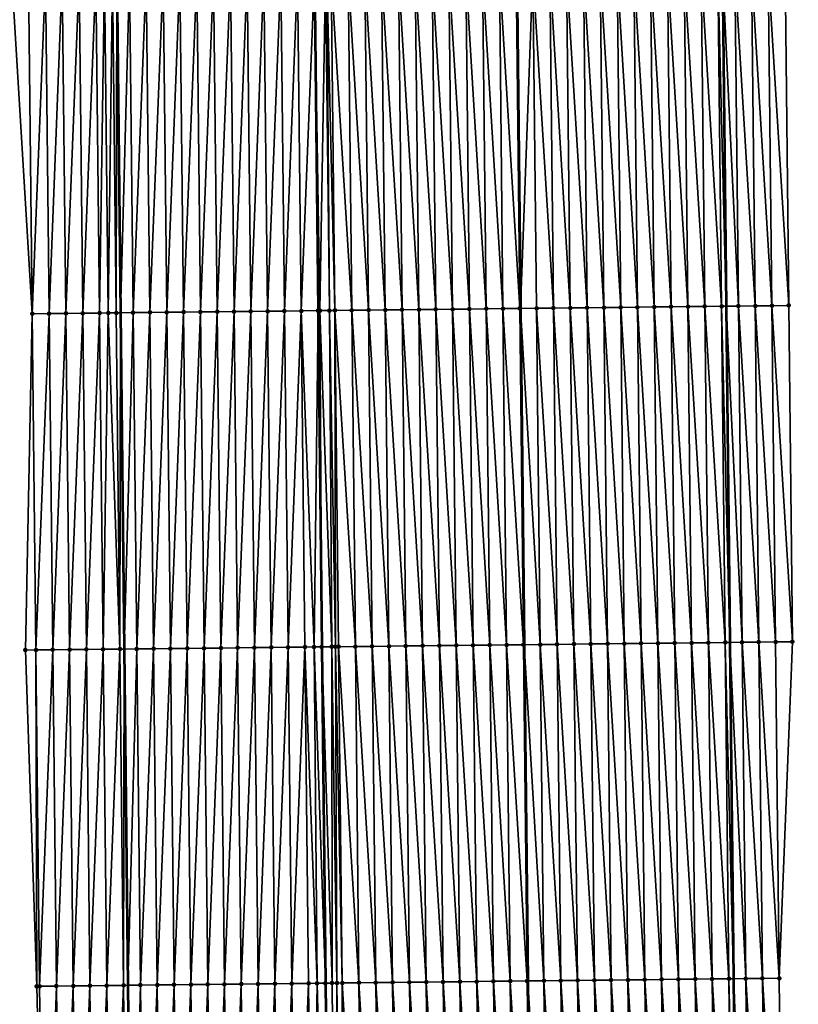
# Model space of a CAD drawing. Header units: feet. Extents: x 2010743 to 2022806, y 818705 to 837694.
# Tile 333 of 531: x 2011465 to 2011511, y 829792 to 829851. Entities that reach past the tile are written whole.
import ezdxf

# ---------------------------------------------------------------- set-up
doc = ezdxf.new("R2010")
doc.units = ezdxf.units.FT
doc.header["$MEASUREMENT"] = 0
for name, color, linetype, lineweight in [('EP_Travel Lane', 172, 'Continuous', 53), ('Road Shots', 141, 'Continuous', 100), ('STRIPING', 60, 'Continuous', 53)]:
    doc.layers.add(name, color=color, linetype=linetype, lineweight=lineweight)
doc.layers.add('I-77-MM17-21_NB-Surface-Border', color=7, linetype='Continuous')
doc.layers.add('I-77-MM17-21_NB-Surface-TIN', color=7, linetype='Continuous')

msp = doc.modelspace()

# ---------------------------------------------------------------- linework, layer by layer
at = {"layer": 'EP_Travel Lane'}
for points in [[(2011468.732, 830013.534, 322.989), (2011468.948, 829993.536, 322.86), (2011469.164, 829973.538, 322.72), (2011469.38, 829953.539, 322.57), (2011469.596, 829933.541, 322.454), (2011469.812, 829913.542, 322.36), (2011470.028, 829893.544, 322.235), (2011470.244, 829873.545, 322.12), (2011470.461, 829853.546, 321.99), (2011470.678, 829833.548, 321.857), (2011470.895, 829813.549, 321.738), (2011471.113, 829793.551, 321.634), (2011471.33, 829773.552, 321.536), (2011471.547, 829753.554, 321.4), (2011471.764, 829733.555, 321.263)], [(2011504.97, 829993.927, 322.561), (2011505.186, 829973.928, 322.471), (2011505.402, 829953.93, 322.346), (2011505.618, 829933.931, 322.213), (2011505.834, 829913.933, 322.112), (2011506.05, 829893.934, 321.997), (2011506.266, 829873.936, 321.877), (2011506.483, 829853.939, 321.759), (2011506.7, 829833.94, 321.629), (2011506.917, 829813.942, 321.5), (2011507.135, 829793.943, 321.359), (2011507.352, 829773.945, 321.276), (2011507.569, 829753.946, 321.159), (2011507.786, 829733.948, 321.054)]]:
    msp.add_polyline3d(points, dxfattribs=at)
at = {"layer": 'I-77-MM17-21_NB-Surface-Border', "color": 3, "linetype": 'Continuous', "lineweight": -3}
for points in [[(2011466.566, 829733.5, 321.136), (2011467.337, 829753.509, 321.294), (2011466.161, 829773.497, 321.405), (2011465.702, 829793.493, 321.494), (2011465.022, 829813.486, 321.572), (2011465.434, 829833.491, 321.717), (2011464.217, 829853.479, 321.82), (2011464, 829873.479, 321.951), (2011463.784, 829893.477, 322.058), (2011463.568, 829913.476, 322.19), (2011464.352, 829933.485, 322.313), (2011463.602, 829953.478, 322.416), (2011463.785, 829973.48, 322.58), (2011463.469, 829993.478, 322.703), (2011463.161, 830013.475, 322.825)], [(2011506.701, 829993.946, 322.514), (2011507.917, 829973.958, 322.385), (2011508.133, 829953.96, 322.237), (2011509.349, 829933.973, 322.031), (2011510.565, 829913.985, 321.917), (2011510.781, 829893.986, 321.809), (2011510.997, 829873.988, 321.687), (2011510.214, 829853.98, 321.596), (2011510.431, 829833.982, 321.456), (2011510.648, 829813.983, 321.34), (2011509.865, 829793.974, 321.252), (2011510.083, 829773.975, 321.154), (2011508.3, 829753.954, 321.129), (2011508.517, 829733.956, 321.022)]]:
    msp.add_polyline3d(points, dxfattribs=at)
at = {"layer": 'I-77-MM17-21_NB-Surface-TIN', "color": 128, "linetype": 'Continuous', "lineweight": -3}
for points in [[(2011509.214, 829853.969, 321.626), (2011510.431, 829833.982, 321.456), (2011510.214, 829853.98, 321.596)], [(2011465.434, 829833.491, 321.717), (2011465.217, 829853.49, 321.85), (2011464.217, 829853.479, 321.82)], [(2011465.434, 829833.491, 321.717), (2011466.216, 829853.501, 321.877), (2011465.217, 829853.49, 321.85)], [(2011465.434, 829833.491, 321.717), (2011466.434, 829833.502, 321.745), (2011466.216, 829853.501, 321.877)], [(2011466.434, 829833.502, 321.745), (2011467.216, 829853.511, 321.91), (2011466.216, 829853.501, 321.877)], [(2011466.434, 829833.502, 321.745), (2011467.434, 829833.513, 321.778), (2011467.216, 829853.511, 321.91)], [(2011467.434, 829833.513, 321.778), (2011468.216, 829853.522, 321.937), (2011467.216, 829853.511, 321.91)], [(2011467.434, 829833.513, 321.778), (2011468.434, 829833.524, 321.799), (2011468.216, 829853.522, 321.937)], [(2011468.434, 829833.524, 321.799), (2011469.216, 829853.533, 321.965), (2011468.216, 829853.522, 321.937)], [(2011468.434, 829833.524, 321.799), (2011469.434, 829833.534, 321.824), (2011469.216, 829853.533, 321.965)], [(2011469.434, 829833.534, 321.824), (2011469.724, 829853.538, 321.988), (2011469.216, 829853.533, 321.965)], [(2011469.434, 829833.534, 321.824), (2011469.951, 829833.54, 321.852), (2011469.724, 829853.538, 321.988)], [(2011469.951, 829833.54, 321.852), (2011470.216, 829853.543, 321.988), (2011469.724, 829853.538, 321.988)], [(2011469.951, 829833.54, 321.852), (2011470.433, 829833.545, 321.854), (2011470.216, 829853.543, 321.988)], [(2011470.433, 829833.545, 321.854), (2011470.461, 829853.546, 321.99), (2011470.216, 829853.543, 321.988)], [(2011470.433, 829833.545, 321.854), (2011470.678, 829833.548, 321.857), (2011470.461, 829853.546, 321.99)], [(2011471.216, 829853.554, 321.995), (2011470.461, 829853.546, 321.99), (2011470.678, 829833.548, 321.857)], [(2011471.433, 829833.556, 321.864), (2011471.216, 829853.554, 321.995), (2011470.678, 829833.548, 321.857)], [(2011471.433, 829833.556, 321.864), (2011472.216, 829853.565, 322.006), (2011471.216, 829853.554, 321.995)], [(2011471.433, 829833.556, 321.864), (2011472.433, 829833.567, 321.877), (2011472.216, 829853.565, 322.006)], [(2011472.433, 829833.567, 321.877), (2011473.216, 829853.576, 322.02), (2011472.216, 829853.565, 322.006)], [(2011472.433, 829833.567, 321.877), (2011473.433, 829833.577, 321.889), (2011473.216, 829853.576, 322.02)], [(2011473.433, 829833.577, 321.889), (2011474.216, 829853.586, 322.03), (2011473.216, 829853.576, 322.02)], [(2011473.433, 829833.577, 321.889), (2011474.433, 829833.588, 321.904), (2011474.216, 829853.586, 322.03)], [(2011474.433, 829833.588, 321.904), (2011475.216, 829853.597, 322.039), (2011474.216, 829853.586, 322.03)], [(2011474.433, 829833.588, 321.904), (2011475.433, 829833.599, 321.915), (2011475.216, 829853.597, 322.039)], [(2011475.433, 829833.599, 321.915), (2011476.216, 829853.608, 322.05), (2011475.216, 829853.597, 322.039)], [(2011475.433, 829833.599, 321.915), (2011476.433, 829833.61, 321.926), (2011476.216, 829853.608, 322.05)], [(2011476.433, 829833.61, 321.926), (2011477.216, 829853.619, 322.058), (2011476.216, 829853.608, 322.05)], [(2011476.433, 829833.61, 321.926), (2011477.433, 829833.62, 321.935), (2011477.216, 829853.619, 322.058)], [(2011477.433, 829833.62, 321.935), (2011478.216, 829853.63, 322.066), (2011477.216, 829853.619, 322.058)], [(2011477.433, 829833.62, 321.935), (2011478.433, 829833.631, 321.943), (2011478.216, 829853.63, 322.066)], [(2011478.433, 829833.631, 321.943), (2011479.216, 829853.64, 322.077), (2011478.216, 829853.63, 322.066)], [(2011478.433, 829833.631, 321.943), (2011479.433, 829833.642, 321.955), (2011479.216, 829853.64, 322.077)], [(2011479.433, 829833.642, 321.955), (2011480.216, 829853.651, 322.09), (2011479.216, 829853.64, 322.077)], [(2011479.433, 829833.642, 321.955), (2011480.433, 829833.653, 321.967), (2011480.216, 829853.651, 322.09)], [(2011480.433, 829833.653, 321.967), (2011481.216, 829853.662, 322.106), (2011480.216, 829853.651, 322.09)], [(2011480.433, 829833.653, 321.967), (2011481.433, 829833.664, 321.982), (2011481.216, 829853.662, 322.106)], [(2011481.433, 829833.664, 321.982), (2011482.216, 829853.673, 322.12), (2011481.216, 829853.662, 322.106)], [(2011481.433, 829833.664, 321.982), (2011482.433, 829833.674, 321.993), (2011482.216, 829853.673, 322.12)], [(2011482.543, 829833.676, 321.994), (2011482.87, 829853.68, 322.122), (2011482.216, 829853.673, 322.12)], [(2011482.543, 829833.676, 321.994), (2011482.216, 829853.673, 322.12), (2011482.433, 829833.674, 321.993)], [(2011482.543, 829833.676, 321.994), (2011483.105, 829833.682, 321.993), (2011482.87, 829853.68, 322.122)], [(2011483.105, 829833.682, 321.993), (2011482.955, 829853.681, 322.121), (2011482.87, 829853.68, 322.122)], [(2011483.433, 829833.685, 321.989), (2011483.216, 829853.684, 322.119), (2011482.955, 829853.681, 322.121)], [(2011483.105, 829833.682, 321.993), (2011483.433, 829833.685, 321.989), (2011482.955, 829853.681, 322.121)], [(2011484.433, 829833.696, 321.973), (2011484.215, 829853.695, 322.101), (2011483.216, 829853.684, 322.119)], [(2011483.433, 829833.685, 321.989), (2011484.433, 829833.696, 321.973), (2011483.216, 829853.684, 322.119)], [(2011485.433, 829833.707, 321.954), (2011485.215, 829853.706, 322.082), (2011484.215, 829853.695, 322.101)], [(2011484.433, 829833.696, 321.973), (2011485.433, 829833.707, 321.954), (2011484.215, 829853.695, 322.101)], [(2011486.433, 829833.718, 321.938), (2011486.215, 829853.717, 322.062), (2011485.215, 829853.706, 322.082)], [(2011485.433, 829833.707, 321.954), (2011486.433, 829833.718, 321.938), (2011485.215, 829853.706, 322.082)], [(2011487.432, 829833.729, 321.922), (2011487.215, 829853.728, 322.045), (2011486.215, 829853.717, 322.062)], [(2011486.433, 829833.718, 321.938), (2011487.432, 829833.729, 321.922), (2011486.215, 829853.717, 322.062)], [(2011488.432, 829833.74, 321.908), (2011488.215, 829853.739, 322.029), (2011487.215, 829853.728, 322.045)], [(2011487.432, 829833.729, 321.922), (2011488.432, 829833.74, 321.908), (2011487.215, 829853.728, 322.045)], [(2011489.432, 829833.751, 321.891), (2011489.215, 829853.75, 322.01), (2011488.215, 829853.739, 322.029)], [(2011488.432, 829833.74, 321.908), (2011489.432, 829833.751, 321.891), (2011488.215, 829853.739, 322.029)], [(2011490.432, 829833.762, 321.875), (2011490.215, 829853.76, 321.995), (2011489.215, 829853.75, 322.01)], [(2011489.432, 829833.751, 321.891), (2011490.432, 829833.762, 321.875), (2011489.215, 829853.75, 322.01)], [(2011491.432, 829833.773, 321.86), (2011491.215, 829853.771, 321.98), (2011490.215, 829853.76, 321.995)], [(2011490.432, 829833.762, 321.875), (2011491.432, 829833.773, 321.86), (2011490.215, 829853.76, 321.995)], [(2011492.432, 829833.784, 321.847), (2011492.215, 829853.782, 321.969), (2011491.215, 829853.771, 321.98)], [(2011491.432, 829833.773, 321.86), (2011492.432, 829833.784, 321.847), (2011491.215, 829853.771, 321.98)], [(2011493.432, 829833.795, 321.84), (2011493.215, 829853.793, 321.96), (2011492.215, 829853.782, 321.969)], [(2011492.432, 829833.784, 321.847), (2011493.432, 829833.795, 321.84), (2011492.215, 829853.782, 321.969)], [(2011494.432, 829833.806, 321.831), (2011494.215, 829853.804, 321.946), (2011493.215, 829853.793, 321.96)], [(2011493.432, 829833.795, 321.84), (2011494.432, 829833.806, 321.831), (2011493.215, 829853.793, 321.96)], [(2011494.432, 829833.806, 321.831), (2011494.264, 829853.805, 321.946), (2011494.215, 829853.804, 321.946)], [(2011495.215, 829853.815, 321.953), (2011494.264, 829853.805, 321.946), (2011494.481, 829833.806, 321.831)], [(2011494.432, 829833.806, 321.831), (2011494.481, 829833.806, 321.831), (2011494.264, 829853.805, 321.946)], [(2011495.432, 829833.817, 321.828), (2011495.215, 829853.815, 321.953), (2011494.481, 829833.806, 321.831)], [(2011496.432, 829833.828, 321.805), (2011496.215, 829853.826, 321.929), (2011495.215, 829853.815, 321.953)], [(2011495.432, 829833.817, 321.828), (2011496.432, 829833.828, 321.805), (2011495.215, 829853.815, 321.953)], [(2011497.432, 829833.839, 321.785), (2011497.215, 829853.837, 321.913), (2011496.215, 829853.826, 321.929)], [(2011496.432, 829833.828, 321.805), (2011497.432, 829833.839, 321.785), (2011496.215, 829853.826, 321.929)], [(2011498.432, 829833.85, 321.769), (2011498.215, 829853.848, 321.9), (2011497.215, 829853.837, 321.913)], [(2011497.432, 829833.839, 321.785), (2011498.432, 829833.85, 321.769), (2011497.215, 829853.837, 321.913)], [(2011499.432, 829833.86, 321.753), (2011499.215, 829853.859, 321.89), (2011498.215, 829853.848, 321.9)], [(2011498.432, 829833.85, 321.769), (2011499.432, 829833.86, 321.753), (2011498.215, 829853.848, 321.9)], [(2011500.432, 829833.871, 321.739), (2011500.214, 829853.87, 321.878), (2011499.215, 829853.859, 321.89)], [(2011499.432, 829833.86, 321.753), (2011500.432, 829833.871, 321.739), (2011499.215, 829853.859, 321.89)], [(2011501.432, 829833.882, 321.729), (2011501.214, 829853.881, 321.866), (2011500.214, 829853.87, 321.878)], [(2011500.432, 829833.871, 321.739), (2011501.432, 829833.882, 321.729), (2011500.214, 829853.87, 321.878)], [(2011502.432, 829833.893, 321.715), (2011502.214, 829853.892, 321.854), (2011501.214, 829853.881, 321.866)], [(2011501.432, 829833.882, 321.729), (2011502.432, 829833.893, 321.715), (2011501.214, 829853.881, 321.866)], [(2011503.431, 829833.904, 321.706), (2011503.214, 829853.903, 321.839), (2011502.214, 829853.892, 321.854)], [(2011502.432, 829833.893, 321.715), (2011503.431, 829833.904, 321.706), (2011502.214, 829853.892, 321.854)], [(2011504.431, 829833.915, 321.692), (2011504.214, 829853.914, 321.826), (2011503.214, 829853.903, 321.839)], [(2011503.431, 829833.904, 321.706), (2011504.431, 829833.915, 321.692), (2011503.214, 829853.903, 321.839)], [(2011505.431, 829833.926, 321.673), (2011505.214, 829853.925, 321.807), (2011504.214, 829853.914, 321.826)], [(2011504.431, 829833.915, 321.692), (2011505.431, 829833.926, 321.673), (2011504.214, 829853.914, 321.826)], [(2011506.431, 829833.937, 321.639), (2011506.214, 829853.936, 321.77), (2011505.214, 829853.925, 321.807)], [(2011505.431, 829833.926, 321.673), (2011506.431, 829833.937, 321.639), (2011505.214, 829853.925, 321.807)], [(2011506.214, 829853.936, 321.77), (2011506.7, 829833.94, 321.629), (2011506.483, 829853.939, 321.759)], [(2011506.431, 829833.937, 321.639), (2011506.7, 829833.94, 321.629), (2011506.214, 829853.936, 321.77)], [(2011507.431, 829833.948, 321.602), (2011507.214, 829853.947, 321.728), (2011506.483, 829853.939, 321.759)], [(2011507.431, 829833.948, 321.602), (2011506.483, 829853.939, 321.759), (2011506.7, 829833.94, 321.629)], [(2011508.431, 829833.96, 321.543), (2011508.214, 829853.958, 321.674), (2011507.214, 829853.947, 321.728)], [(2011507.431, 829833.948, 321.602), (2011508.431, 829833.96, 321.543), (2011507.214, 829853.947, 321.728)], [(2011509.431, 829833.971, 321.492), (2011509.214, 829853.969, 321.626), (2011508.214, 829853.958, 321.674)], [(2011508.431, 829833.96, 321.543), (2011509.431, 829833.971, 321.492), (2011508.214, 829853.958, 321.674)], [(2011509.431, 829833.971, 321.492), (2011510.431, 829833.982, 321.456), (2011509.214, 829853.969, 321.626)], [(2011465.022, 829813.486, 321.572), (2011465.651, 829813.493, 321.592), (2011465.434, 829833.491, 321.717)], [(2011465.651, 829813.493, 321.592), (2011466.434, 829833.502, 321.745), (2011465.434, 829833.491, 321.717)], [(2011465.651, 829813.493, 321.592), (2011466.651, 829813.504, 321.624), (2011466.434, 829833.502, 321.745)], [(2011466.651, 829813.504, 321.624), (2011467.434, 829833.513, 321.778), (2011466.434, 829833.502, 321.745)], [(2011466.651, 829813.504, 321.624), (2011467.651, 829813.514, 321.657), (2011467.434, 829833.513, 321.778)], [(2011467.651, 829813.514, 321.657), (2011468.434, 829833.524, 321.799), (2011467.434, 829833.513, 321.778)], [(2011467.651, 829813.514, 321.657), (2011468.651, 829813.525, 321.686), (2011468.434, 829833.524, 321.799)], [(2011468.651, 829813.525, 321.686), (2011469.434, 829833.534, 321.824), (2011468.434, 829833.524, 321.799)], [(2011468.651, 829813.525, 321.686), (2011469.651, 829813.536, 321.718), (2011469.434, 829833.534, 321.824)], [(2011469.651, 829813.536, 321.718), (2011469.951, 829833.54, 321.852), (2011469.434, 829833.534, 321.824)], [(2011469.651, 829813.536, 321.718), (2011470.651, 829813.546, 321.735), (2011469.951, 829833.54, 321.852)], [(2011470.651, 829813.546, 321.735), (2011470.433, 829833.545, 321.854), (2011469.951, 829833.54, 321.852)], [(2011470.651, 829813.546, 321.735), (2011470.678, 829833.548, 321.857), (2011470.433, 829833.545, 321.854)], [(2011470.651, 829813.546, 321.735), (2011470.895, 829813.549, 321.738), (2011470.678, 829833.548, 321.857)], [(2011471.433, 829833.556, 321.864), (2011470.678, 829833.548, 321.857), (2011470.895, 829813.549, 321.738)], [(2011471.651, 829813.557, 321.748), (2011471.433, 829833.556, 321.864), (2011470.895, 829813.549, 321.738)], [(2011471.651, 829813.557, 321.748), (2011472.433, 829833.567, 321.877), (2011471.433, 829833.556, 321.864)], [(2011471.651, 829813.557, 321.748), (2011472.651, 829813.568, 321.763), (2011472.433, 829833.567, 321.877)], [(2011472.651, 829813.568, 321.763), (2011473.433, 829833.577, 321.889), (2011472.433, 829833.567, 321.877)], [(2011472.651, 829813.568, 321.763), (2011473.65, 829813.579, 321.78), (2011473.433, 829833.577, 321.889)], [(2011473.65, 829813.579, 321.78), (2011474.433, 829833.588, 321.904), (2011473.433, 829833.577, 321.889)], [(2011473.65, 829813.579, 321.78), (2011474.65, 829813.59, 321.791), (2011474.433, 829833.588, 321.904)], [(2011474.65, 829813.59, 321.791), (2011475.433, 829833.599, 321.915), (2011474.433, 829833.588, 321.904)], [(2011474.65, 829813.59, 321.791), (2011475.65, 829813.6, 321.802), (2011475.433, 829833.599, 321.915)], [(2011475.65, 829813.6, 321.802), (2011476.433, 829833.61, 321.926), (2011475.433, 829833.599, 321.915)], [(2011475.65, 829813.6, 321.802), (2011476.65, 829813.611, 321.809), (2011476.433, 829833.61, 321.926)], [(2011476.65, 829813.611, 321.809), (2011477.433, 829833.62, 321.935), (2011476.433, 829833.61, 321.926)], [(2011476.65, 829813.611, 321.809), (2011477.65, 829813.622, 321.817), (2011477.433, 829833.62, 321.935)], [(2011477.65, 829813.622, 321.817), (2011478.433, 829833.631, 321.943), (2011477.433, 829833.62, 321.935)], [(2011477.65, 829813.622, 321.817), (2011478.65, 829813.633, 321.825), (2011478.433, 829833.631, 321.943)], [(2011478.65, 829813.633, 321.825), (2011479.433, 829833.642, 321.955), (2011478.433, 829833.631, 321.943)], [(2011478.65, 829813.633, 321.825), (2011479.65, 829813.644, 321.836), (2011479.433, 829833.642, 321.955)], [(2011479.65, 829813.644, 321.836), (2011480.433, 829833.653, 321.967), (2011479.433, 829833.642, 321.955)], [(2011479.65, 829813.644, 321.836), (2011480.65, 829813.654, 321.854), (2011480.433, 829833.653, 321.967)], [(2011480.65, 829813.654, 321.854), (2011481.433, 829833.664, 321.982), (2011480.433, 829833.653, 321.967)], [(2011480.65, 829813.654, 321.854), (2011481.65, 829813.665, 321.873), (2011481.433, 829833.664, 321.982)], [(2011482.193, 829813.671, 321.881), (2011482.433, 829833.674, 321.993), (2011481.433, 829833.664, 321.982)], [(2011481.65, 829813.665, 321.873), (2011482.193, 829813.671, 321.881), (2011481.433, 829833.664, 321.982)], [(2011482.193, 829813.671, 321.881), (2011482.65, 829813.676, 321.886), (2011482.433, 829833.674, 321.993)], [(2011482.543, 829833.676, 321.994), (2011482.433, 829833.674, 321.993), (2011482.65, 829813.676, 321.886)], [(2011483.25, 829813.682, 321.889), (2011483.105, 829833.682, 321.993), (2011482.543, 829833.676, 321.994)], [(2011483.25, 829813.682, 321.889), (2011482.543, 829833.676, 321.994), (2011482.65, 829813.676, 321.886)], [(2011483.464, 829813.685, 321.889), (2011483.433, 829833.685, 321.989), (2011483.105, 829833.682, 321.993)], [(2011483.25, 829813.682, 321.889), (2011483.464, 829813.685, 321.889), (2011483.105, 829833.682, 321.993)], [(2011484.65, 829813.698, 321.866), (2011484.433, 829833.696, 321.973), (2011483.433, 829833.685, 321.989)], [(2011483.464, 829813.685, 321.889), (2011483.65, 829813.687, 321.887), (2011483.433, 829833.685, 321.989)], [(2011483.65, 829813.687, 321.887), (2011484.65, 829813.698, 321.866), (2011483.433, 829833.685, 321.989)], [(2011485.65, 829813.709, 321.846), (2011485.433, 829833.707, 321.954), (2011484.433, 829833.696, 321.973)], [(2011484.65, 829813.698, 321.866), (2011485.65, 829813.709, 321.846), (2011484.433, 829833.696, 321.973)], [(2011486.65, 829813.72, 321.824), (2011486.433, 829833.718, 321.938), (2011485.433, 829833.707, 321.954)], [(2011485.65, 829813.709, 321.846), (2011486.65, 829813.72, 321.824), (2011485.433, 829833.707, 321.954)], [(2011487.65, 829813.731, 321.807), (2011487.432, 829833.729, 321.922), (2011486.433, 829833.718, 321.938)], [(2011486.65, 829813.72, 321.824), (2011487.65, 829813.731, 321.807), (2011486.433, 829833.718, 321.938)], [(2011488.65, 829813.742, 321.792), (2011488.432, 829833.74, 321.908), (2011487.432, 829833.729, 321.922)], [(2011487.65, 829813.731, 321.807), (2011488.65, 829813.742, 321.792), (2011487.432, 829833.729, 321.922)], [(2011489.65, 829813.753, 321.774), (2011489.432, 829833.751, 321.891), (2011488.432, 829833.74, 321.908)], [(2011488.65, 829813.742, 321.792), (2011489.65, 829813.753, 321.774), (2011488.432, 829833.74, 321.908)], [(2011490.649, 829813.764, 321.759), (2011490.432, 829833.762, 321.875), (2011489.432, 829833.751, 321.891)], [(2011489.65, 829813.753, 321.774), (2011490.649, 829813.764, 321.759), (2011489.432, 829833.751, 321.891)], [(2011491.649, 829813.774, 321.744), (2011491.432, 829833.773, 321.86), (2011490.432, 829833.762, 321.875)], [(2011490.649, 829813.764, 321.759), (2011491.649, 829813.774, 321.744), (2011490.432, 829833.762, 321.875)], [(2011492.649, 829813.785, 321.733), (2011492.432, 829833.784, 321.847), (2011491.432, 829833.773, 321.86)], [(2011491.649, 829813.774, 321.744), (2011492.649, 829813.785, 321.733), (2011491.432, 829833.773, 321.86)], [(2011493.649, 829813.796, 321.731), (2011493.432, 829833.795, 321.84), (2011492.432, 829833.784, 321.847)], [(2011492.649, 829813.785, 321.733), (2011493.649, 829813.796, 321.731), (2011492.432, 829833.784, 321.847)], [(2011494.649, 829813.807, 321.719), (2011494.432, 829833.806, 321.831), (2011493.432, 829833.795, 321.84)], [(2011493.649, 829813.796, 321.731), (2011494.649, 829813.807, 321.719), (2011493.432, 829833.795, 321.84)], [(2011494.432, 829833.806, 321.831), (2011494.698, 829813.808, 321.718), (2011494.481, 829833.806, 321.831)], [(2011494.649, 829813.807, 321.719), (2011494.698, 829813.808, 321.718), (2011494.432, 829833.806, 321.831)], [(2011495.649, 829813.818, 321.703), (2011495.432, 829833.817, 321.828), (2011494.481, 829833.806, 321.831)], [(2011495.649, 829813.818, 321.703), (2011494.481, 829833.806, 321.831), (2011494.698, 829813.808, 321.718)], [(2011496.649, 829813.829, 321.68), (2011496.432, 829833.828, 321.805), (2011495.432, 829833.817, 321.828)], [(2011495.649, 829813.818, 321.703), (2011496.649, 829813.829, 321.68), (2011495.432, 829833.817, 321.828)], [(2011497.649, 829813.84, 321.661), (2011497.432, 829833.839, 321.785), (2011496.432, 829833.828, 321.805)], [(2011496.649, 829813.829, 321.68), (2011497.649, 829813.84, 321.661), (2011496.432, 829833.828, 321.805)], [(2011498.649, 829813.851, 321.647), (2011498.432, 829833.85, 321.769), (2011497.432, 829833.839, 321.785)], [(2011497.649, 829813.84, 321.661), (2011498.649, 829813.851, 321.647), (2011497.432, 829833.839, 321.785)], [(2011499.649, 829813.862, 321.635), (2011499.432, 829833.86, 321.753), (2011498.432, 829833.85, 321.769)], [(2011498.649, 829813.851, 321.647), (2011499.649, 829813.862, 321.635), (2011498.432, 829833.85, 321.769)], [(2011500.649, 829813.873, 321.623), (2011500.432, 829833.871, 321.739), (2011499.432, 829833.86, 321.753)], [(2011499.649, 829813.862, 321.635), (2011500.649, 829813.873, 321.623), (2011499.432, 829833.86, 321.753)], [(2011501.649, 829813.884, 321.613), (2011501.432, 829833.882, 321.729), (2011500.432, 829833.871, 321.739)], [(2011500.649, 829813.873, 321.623), (2011501.649, 829813.884, 321.613), (2011500.432, 829833.871, 321.739)], [(2011502.649, 829813.895, 321.602), (2011502.432, 829833.893, 321.715), (2011501.432, 829833.882, 321.729)], [(2011501.649, 829813.884, 321.613), (2011502.649, 829813.895, 321.602), (2011501.432, 829833.882, 321.729)], [(2011503.649, 829813.906, 321.587), (2011503.431, 829833.904, 321.706), (2011502.432, 829833.893, 321.715)], [(2011502.649, 829813.895, 321.602), (2011503.649, 829813.906, 321.587), (2011502.432, 829833.893, 321.715)], [(2011504.649, 829813.917, 321.573), (2011504.431, 829833.915, 321.692), (2011503.431, 829833.904, 321.706)], [(2011503.649, 829813.906, 321.587), (2011504.649, 829813.917, 321.573), (2011503.431, 829833.904, 321.706)], [(2011505.649, 829813.928, 321.55), (2011505.431, 829833.926, 321.673), (2011504.431, 829833.915, 321.692)], [(2011504.649, 829813.917, 321.573), (2011505.649, 829813.928, 321.55), (2011504.431, 829833.915, 321.692)], [(2011506.648, 829813.939, 321.513), (2011506.431, 829833.937, 321.639), (2011505.431, 829833.926, 321.673)], [(2011505.649, 829813.928, 321.55), (2011506.648, 829813.939, 321.513), (2011505.431, 829833.926, 321.673)], [(2011506.431, 829833.937, 321.639), (2011506.917, 829813.942, 321.5), (2011506.7, 829833.94, 321.629)], [(2011506.648, 829813.939, 321.513), (2011506.917, 829813.942, 321.5), (2011506.431, 829833.937, 321.639)], [(2011507.648, 829813.95, 321.465), (2011507.431, 829833.948, 321.602), (2011506.7, 829833.94, 321.629)], [(2011507.648, 829813.95, 321.465), (2011506.7, 829833.94, 321.629), (2011506.917, 829813.942, 321.5)], [(2011508.648, 829813.961, 321.418), (2011508.431, 829833.96, 321.543), (2011507.431, 829833.948, 321.602)], [(2011507.648, 829813.95, 321.465), (2011508.648, 829813.961, 321.418), (2011507.431, 829833.948, 321.602)], [(2011509.648, 829813.972, 321.375), (2011509.431, 829833.971, 321.492), (2011508.431, 829833.96, 321.543)], [(2011508.648, 829813.961, 321.418), (2011509.648, 829813.972, 321.375), (2011508.431, 829833.96, 321.543)], [(2011510.648, 829813.983, 321.34), (2011510.431, 829833.982, 321.456), (2011509.431, 829833.971, 321.492)], [(2011509.648, 829813.972, 321.375), (2011510.648, 829813.983, 321.34), (2011509.431, 829833.971, 321.492)], [(2011471.868, 829793.559, 321.642), (2011472.651, 829813.568, 321.763), (2011471.651, 829813.557, 321.748)], [(2011471.868, 829793.559, 321.642), (2011472.868, 829793.569, 321.656), (2011472.651, 829813.568, 321.763)], [(2011472.868, 829793.569, 321.656), (2011473.65, 829813.579, 321.78), (2011472.651, 829813.568, 321.763)], [(2011472.868, 829793.569, 321.656), (2011473.868, 829793.58, 321.669), (2011473.65, 829813.579, 321.78)], [(2011473.868, 829793.58, 321.669), (2011474.65, 829813.59, 321.791), (2011473.65, 829813.579, 321.78)], [(2011473.868, 829793.58, 321.669), (2011474.868, 829793.591, 321.678), (2011474.65, 829813.59, 321.791)], [(2011474.868, 829793.591, 321.678), (2011475.65, 829813.6, 321.802), (2011474.65, 829813.59, 321.791)], [(2011474.868, 829793.591, 321.678), (2011475.868, 829793.602, 321.687), (2011475.65, 829813.6, 321.802)], [(2011475.868, 829793.602, 321.687), (2011476.65, 829813.611, 321.809), (2011475.65, 829813.6, 321.802)], [(2011475.868, 829793.602, 321.687), (2011476.867, 829793.613, 321.695), (2011476.65, 829813.611, 321.809)], [(2011476.867, 829793.613, 321.695), (2011477.65, 829813.622, 321.817), (2011476.65, 829813.611, 321.809)], [(2011476.867, 829793.613, 321.695), (2011477.867, 829793.623, 321.705), (2011477.65, 829813.622, 321.817)], [(2011477.867, 829793.623, 321.705), (2011478.65, 829813.633, 321.825), (2011477.65, 829813.622, 321.817)], [(2011477.867, 829793.623, 321.705), (2011478.867, 829793.634, 321.716), (2011478.65, 829813.633, 321.825)], [(2011478.867, 829793.634, 321.716), (2011479.65, 829813.644, 321.836), (2011478.65, 829813.633, 321.825)], [(2011478.867, 829793.634, 321.716), (2011479.867, 829793.645, 321.73), (2011479.65, 829813.644, 321.836)], [(2011479.867, 829793.645, 321.73), (2011480.65, 829813.654, 321.854), (2011479.65, 829813.644, 321.836)], [(2011479.867, 829793.645, 321.73), (2011480.867, 829793.656, 321.747), (2011480.65, 829813.654, 321.854)], [(2011480.867, 829793.656, 321.747), (2011481.65, 829813.665, 321.873), (2011480.65, 829813.654, 321.854)], [(2011480.867, 829793.656, 321.747), (2011481.867, 829793.667, 321.765), (2011481.65, 829813.665, 321.873)], [(2011482.374, 829793.672, 321.773), (2011482.193, 829813.671, 321.881), (2011481.65, 829813.665, 321.873)], [(2011481.867, 829793.667, 321.765), (2011482.374, 829793.672, 321.773), (2011481.65, 829813.665, 321.873)], [(2011482.193, 829813.671, 321.881), (2011482.867, 829793.677, 321.777), (2011482.65, 829813.676, 321.886)], [(2011482.374, 829793.672, 321.773), (2011482.867, 829793.677, 321.777), (2011482.193, 829813.671, 321.881)], [(2011483.265, 829793.682, 321.777), (2011483.25, 829813.682, 321.889), (2011482.65, 829813.676, 321.886)], [(2011483.265, 829793.682, 321.777), (2011482.65, 829813.676, 321.886), (2011482.867, 829793.677, 321.777)], [(2011483.554, 829793.685, 321.776), (2011483.464, 829813.685, 321.889), (2011483.25, 829813.682, 321.889)], [(2011483.265, 829793.682, 321.777), (2011483.554, 829793.685, 321.776), (2011483.25, 829813.682, 321.889)], [(2011483.867, 829793.688, 321.774), (2011483.65, 829813.687, 321.887), (2011483.464, 829813.685, 321.889)], [(2011483.554, 829793.685, 321.776), (2011483.867, 829793.688, 321.774), (2011483.464, 829813.685, 321.889)], [(2011484.867, 829793.699, 321.758), (2011484.65, 829813.698, 321.866), (2011483.65, 829813.687, 321.887)], [(2011483.867, 829793.688, 321.774), (2011484.867, 829793.699, 321.758), (2011483.65, 829813.687, 321.887)], [(2011485.867, 829793.71, 321.739), (2011485.65, 829813.709, 321.846), (2011484.65, 829813.698, 321.866)], [(2011484.867, 829793.699, 321.758), (2011485.867, 829793.71, 321.739), (2011484.65, 829813.698, 321.866)], [(2011486.867, 829793.721, 321.72), (2011486.65, 829813.72, 321.824), (2011485.65, 829813.709, 321.846)], [(2011485.867, 829793.71, 321.739), (2011486.867, 829793.721, 321.72), (2011485.65, 829813.709, 321.846)], [(2011487.867, 829793.732, 321.703), (2011487.65, 829813.731, 321.807), (2011486.65, 829813.72, 321.824)], [(2011486.867, 829793.721, 321.72), (2011487.867, 829793.732, 321.703), (2011486.65, 829813.72, 321.824)], [(2011488.867, 829793.743, 321.686), (2011488.65, 829813.742, 321.792), (2011487.65, 829813.731, 321.807)], [(2011487.867, 829793.732, 321.703), (2011488.867, 829793.743, 321.686), (2011487.65, 829813.731, 321.807)], [(2011489.867, 829793.754, 321.668), (2011489.65, 829813.753, 321.774), (2011488.65, 829813.742, 321.792)], [(2011488.867, 829793.743, 321.686), (2011489.867, 829793.754, 321.668), (2011488.65, 829813.742, 321.792)], [(2011490.867, 829793.765, 321.651), (2011490.649, 829813.764, 321.759), (2011489.65, 829813.753, 321.774)], [(2011489.867, 829793.754, 321.668), (2011490.867, 829793.765, 321.651), (2011489.65, 829813.753, 321.774)], [(2011491.867, 829793.776, 321.634), (2011491.649, 829813.774, 321.744), (2011490.649, 829813.764, 321.759)], [(2011490.867, 829793.765, 321.651), (2011491.867, 829793.776, 321.634), (2011490.649, 829813.764, 321.759)], [(2011492.867, 829793.787, 321.623), (2011492.649, 829813.785, 321.733), (2011491.649, 829813.774, 321.744)], [(2011491.867, 829793.776, 321.634), (2011492.867, 829793.787, 321.623), (2011491.649, 829813.774, 321.744)], [(2011493.866, 829793.798, 321.616), (2011493.649, 829813.796, 321.731), (2011492.649, 829813.785, 321.733)], [(2011492.867, 829793.787, 321.623), (2011493.866, 829793.798, 321.616), (2011492.649, 829813.785, 321.733)], [(2011494.866, 829793.809, 321.603), (2011494.649, 829813.807, 321.719), (2011493.649, 829813.796, 321.731)], [(2011493.866, 829793.798, 321.616), (2011494.866, 829793.809, 321.603), (2011493.649, 829813.796, 321.731)], [(2011494.649, 829813.807, 321.719), (2011494.915, 829793.809, 321.603), (2011494.698, 829813.808, 321.718)], [(2011494.866, 829793.809, 321.603), (2011494.915, 829793.809, 321.603), (2011494.649, 829813.807, 321.719)], [(2011495.866, 829793.82, 321.587), (2011495.649, 829813.818, 321.703), (2011494.698, 829813.808, 321.718)], [(2011495.866, 829793.82, 321.587), (2011494.698, 829813.808, 321.718), (2011494.915, 829793.809, 321.603)], [(2011496.866, 829793.831, 321.565), (2011496.649, 829813.829, 321.68), (2011495.649, 829813.818, 321.703)], [(2011495.866, 829793.82, 321.587), (2011496.866, 829793.831, 321.565), (2011495.649, 829813.818, 321.703)], [(2011497.866, 829793.842, 321.544), (2011497.649, 829813.84, 321.661), (2011496.649, 829813.829, 321.68)], [(2011496.866, 829793.831, 321.565), (2011497.866, 829793.842, 321.544), (2011496.649, 829813.829, 321.68)], [(2011498.866, 829793.853, 321.53), (2011498.649, 829813.851, 321.647), (2011497.649, 829813.84, 321.661)], [(2011497.866, 829793.842, 321.544), (2011498.866, 829793.853, 321.53), (2011497.649, 829813.84, 321.661)], [(2011499.866, 829793.864, 321.517), (2011499.649, 829813.862, 321.635), (2011498.649, 829813.851, 321.647)], [(2011498.866, 829793.853, 321.53), (2011499.866, 829793.864, 321.517), (2011498.649, 829813.851, 321.647)], [(2011500.866, 829793.874, 321.504), (2011500.649, 829813.873, 321.623), (2011499.649, 829813.862, 321.635)], [(2011499.866, 829793.864, 321.517), (2011500.866, 829793.874, 321.504), (2011499.649, 829813.862, 321.635)], [(2011501.866, 829793.885, 321.492), (2011501.649, 829813.884, 321.613), (2011500.649, 829813.873, 321.623)], [(2011500.866, 829793.874, 321.504), (2011501.866, 829793.885, 321.492), (2011500.649, 829813.873, 321.623)], [(2011502.866, 829793.896, 321.477), (2011502.649, 829813.895, 321.602), (2011501.649, 829813.884, 321.613)], [(2011501.866, 829793.885, 321.492), (2011502.866, 829793.896, 321.477), (2011501.649, 829813.884, 321.613)], [(2011503.866, 829793.907, 321.462), (2011503.649, 829813.906, 321.587), (2011502.649, 829813.895, 321.602)], [(2011502.866, 829793.896, 321.477), (2011503.866, 829793.907, 321.462), (2011502.649, 829813.895, 321.602)], [(2011504.866, 829793.918, 321.438), (2011504.649, 829813.917, 321.573), (2011503.649, 829813.906, 321.587)], [(2011503.866, 829793.907, 321.462), (2011504.866, 829793.918, 321.438), (2011503.649, 829813.906, 321.587)], [(2011505.866, 829793.929, 321.406), (2011505.649, 829813.928, 321.55), (2011504.649, 829813.917, 321.573)], [(2011504.866, 829793.918, 321.438), (2011505.866, 829793.929, 321.406), (2011504.649, 829813.917, 321.573)], [(2011506.866, 829793.94, 321.369), (2011506.648, 829813.939, 321.513), (2011505.649, 829813.928, 321.55)], [(2011505.866, 829793.929, 321.406), (2011506.866, 829793.94, 321.369), (2011505.649, 829813.928, 321.55)], [(2011506.648, 829813.939, 321.513), (2011507.135, 829793.943, 321.359), (2011506.917, 829813.942, 321.5)], [(2011506.866, 829793.94, 321.369), (2011507.135, 829793.943, 321.359), (2011506.648, 829813.939, 321.513)], [(2011507.866, 829793.952, 321.332), (2011507.648, 829813.95, 321.465), (2011506.917, 829813.942, 321.5)], [(2011507.866, 829793.952, 321.332), (2011506.917, 829813.942, 321.5), (2011507.135, 829793.943, 321.359)], [(2011508.866, 829793.963, 321.292), (2011508.648, 829813.961, 321.418), (2011507.648, 829813.95, 321.465)], [(2011507.866, 829793.952, 321.332), (2011508.866, 829793.963, 321.292), (2011507.648, 829813.95, 321.465)], [(2011509.865, 829793.974, 321.252), (2011509.648, 829813.972, 321.375), (2011508.648, 829813.961, 321.418)], [(2011508.866, 829793.963, 321.292), (2011509.865, 829793.974, 321.252), (2011508.648, 829813.961, 321.418)], [(2011509.865, 829793.974, 321.252), (2011510.648, 829813.983, 321.34), (2011509.648, 829813.972, 321.375)], [(2011465.702, 829793.493, 321.494), (2011465.651, 829813.493, 321.592), (2011465.022, 829813.486, 321.572)], [(2011465.868, 829793.494, 321.499), (2011466.651, 829813.504, 321.624), (2011465.651, 829813.493, 321.592)], [(2011465.702, 829793.493, 321.494), (2011465.868, 829793.494, 321.499), (2011465.651, 829813.493, 321.592)], [(2011465.868, 829793.494, 321.499), (2011466.868, 829793.505, 321.529), (2011466.651, 829813.504, 321.624)], [(2011466.868, 829793.505, 321.529), (2011467.651, 829813.514, 321.657), (2011466.651, 829813.504, 321.624)], [(2011466.868, 829793.505, 321.529), (2011467.868, 829793.516, 321.559), (2011467.651, 829813.514, 321.657)], [(2011467.868, 829793.516, 321.559), (2011468.651, 829813.525, 321.686), (2011467.651, 829813.514, 321.657)], [(2011467.868, 829793.516, 321.559), (2011468.868, 829793.526, 321.588), (2011468.651, 829813.525, 321.686)], [(2011468.868, 829793.526, 321.588), (2011469.651, 829813.536, 321.718), (2011468.651, 829813.525, 321.686)], [(2011468.868, 829793.526, 321.588), (2011469.868, 829793.537, 321.617), (2011469.651, 829813.536, 321.718)], [(2011469.868, 829793.537, 321.617), (2011470.651, 829813.546, 321.735), (2011469.651, 829813.536, 321.718)], [(2011469.868, 829793.537, 321.617), (2011470.868, 829793.548, 321.631), (2011470.651, 829813.546, 321.735)], [(2011470.868, 829793.548, 321.631), (2011470.895, 829813.549, 321.738), (2011470.651, 829813.546, 321.735)], [(2011470.868, 829793.548, 321.631), (2011471.113, 829793.551, 321.634), (2011470.895, 829813.549, 321.738)], [(2011471.651, 829813.557, 321.748), (2011470.895, 829813.549, 321.738), (2011471.113, 829793.551, 321.634)], [(2011471.868, 829793.559, 321.642), (2011471.651, 829813.557, 321.748), (2011471.113, 829793.551, 321.634)], [(2011481.084, 829773.657, 321.644), (2011481.867, 829793.667, 321.765), (2011480.867, 829793.656, 321.747)], [(2011481.084, 829773.657, 321.644), (2011482.084, 829773.668, 321.659), (2011481.867, 829793.667, 321.765)], [(2011482.084, 829773.668, 321.659), (2011482.374, 829793.672, 321.773), (2011481.867, 829793.667, 321.765)], [(2011482.084, 829773.668, 321.659), (2011482.884, 829773.677, 321.667), (2011482.374, 829793.672, 321.773)], [(2011482.884, 829773.677, 321.667), (2011482.867, 829793.677, 321.777), (2011482.374, 829793.672, 321.773)], [(2011483.433, 829773.683, 321.668), (2011483.265, 829793.682, 321.777), (2011482.867, 829793.677, 321.777)], [(2011483.433, 829773.683, 321.668), (2011482.867, 829793.677, 321.777), (2011483.084, 829773.679, 321.668)], [(2011482.884, 829773.677, 321.667), (2011483.084, 829773.679, 321.668), (2011482.867, 829793.677, 321.777)], [(2011483.433, 829773.683, 321.668), (2011483.554, 829793.685, 321.776), (2011483.265, 829793.682, 321.777)], [(2011483.433, 829773.683, 321.668), (2011483.833, 829773.687, 321.667), (2011483.554, 829793.685, 321.776)], [(2011483.833, 829773.687, 321.667), (2011483.867, 829793.688, 321.774), (2011483.554, 829793.685, 321.776)], [(2011483.833, 829773.687, 321.667), (2011484.084, 829773.69, 321.665), (2011483.867, 829793.688, 321.774)], [(2011485.084, 829773.701, 321.65), (2011484.867, 829793.699, 321.758), (2011483.867, 829793.688, 321.774)], [(2011484.084, 829773.69, 321.665), (2011485.084, 829773.701, 321.65), (2011483.867, 829793.688, 321.774)], [(2011486.084, 829773.712, 321.631), (2011485.867, 829793.71, 321.739), (2011484.867, 829793.699, 321.758)], [(2011485.084, 829773.701, 321.65), (2011486.084, 829773.712, 321.631), (2011484.867, 829793.699, 321.758)], [(2011487.084, 829773.723, 321.612), (2011486.867, 829793.721, 321.72), (2011485.867, 829793.71, 321.739)], [(2011486.084, 829773.712, 321.631), (2011487.084, 829773.723, 321.612), (2011485.867, 829793.71, 321.739)], [(2011488.084, 829773.734, 321.595), (2011487.867, 829793.732, 321.703), (2011486.867, 829793.721, 321.72)], [(2011487.084, 829773.723, 321.612), (2011488.084, 829773.734, 321.595), (2011486.867, 829793.721, 321.72)], [(2011489.084, 829773.744, 321.58), (2011488.867, 829793.743, 321.686), (2011487.867, 829793.732, 321.703)], [(2011488.084, 829773.734, 321.595), (2011489.084, 829773.744, 321.58), (2011487.867, 829793.732, 321.703)], [(2011490.084, 829773.755, 321.562), (2011489.867, 829793.754, 321.668), (2011488.867, 829793.743, 321.686)], [(2011489.084, 829773.744, 321.58), (2011490.084, 829773.755, 321.562), (2011488.867, 829793.743, 321.686)], [(2011491.084, 829773.766, 321.542), (2011490.867, 829793.765, 321.651), (2011489.867, 829793.754, 321.668)], [(2011490.084, 829773.755, 321.562), (2011491.084, 829773.766, 321.542), (2011489.867, 829793.754, 321.668)], [(2011492.084, 829773.777, 321.525), (2011491.867, 829793.776, 321.634), (2011490.867, 829793.765, 321.651)], [(2011491.084, 829773.766, 321.542), (2011492.084, 829773.777, 321.525), (2011490.867, 829793.765, 321.651)], [(2011493.084, 829773.788, 321.512), (2011492.867, 829793.787, 321.623), (2011491.867, 829793.776, 321.634)], [(2011492.084, 829773.777, 321.525), (2011493.084, 829773.788, 321.512), (2011491.867, 829793.776, 321.634)], [(2011494.084, 829773.799, 321.501), (2011493.866, 829793.798, 321.616), (2011492.867, 829793.787, 321.623)], [(2011493.084, 829773.788, 321.512), (2011494.084, 829773.799, 321.501), (2011492.867, 829793.787, 321.623)], [(2011495.084, 829773.81, 321.49), (2011494.866, 829793.809, 321.603), (2011493.866, 829793.798, 321.616)], [(2011494.084, 829773.799, 321.501), (2011495.084, 829773.81, 321.49), (2011493.866, 829793.798, 321.616)], [(2011494.866, 829793.809, 321.603), (2011495.132, 829773.811, 321.489), (2011494.915, 829793.809, 321.603)], [(2011495.084, 829773.81, 321.49), (2011495.132, 829773.811, 321.489), (2011494.866, 829793.809, 321.603)], [(2011496.084, 829773.821, 321.477), (2011495.866, 829793.82, 321.587), (2011494.915, 829793.809, 321.603)], [(2011496.084, 829773.821, 321.477), (2011494.915, 829793.809, 321.603), (2011495.132, 829773.811, 321.489)], [(2011497.083, 829773.832, 321.458), (2011496.866, 829793.831, 321.565), (2011495.866, 829793.82, 321.587)], [(2011496.084, 829773.821, 321.477), (2011497.083, 829773.832, 321.458), (2011495.866, 829793.82, 321.587)], [(2011498.083, 829773.843, 321.439), (2011497.866, 829793.842, 321.544), (2011496.866, 829793.831, 321.565)], [(2011497.083, 829773.832, 321.458), (2011498.083, 829773.843, 321.439), (2011496.866, 829793.831, 321.565)], [(2011499.083, 829773.854, 321.423), (2011498.866, 829793.853, 321.53), (2011497.866, 829793.842, 321.544)], [(2011498.083, 829773.843, 321.439), (2011499.083, 829773.854, 321.423), (2011497.866, 829793.842, 321.544)], [(2011500.083, 829773.865, 321.41), (2011499.866, 829793.864, 321.517), (2011498.866, 829793.853, 321.53)], [(2011499.083, 829773.854, 321.423), (2011500.083, 829773.865, 321.41), (2011498.866, 829793.853, 321.53)], [(2011501.083, 829773.876, 321.398), (2011500.866, 829793.874, 321.504), (2011499.866, 829793.864, 321.517)], [(2011500.083, 829773.865, 321.41), (2011501.083, 829773.876, 321.398), (2011499.866, 829793.864, 321.517)], [(2011502.083, 829773.887, 321.386), (2011501.866, 829793.885, 321.492), (2011500.866, 829793.874, 321.504)], [(2011501.083, 829773.876, 321.398), (2011502.083, 829773.887, 321.386), (2011500.866, 829793.874, 321.504)], [(2011503.083, 829773.898, 321.373), (2011502.866, 829793.896, 321.477), (2011501.866, 829793.885, 321.492)], [(2011502.083, 829773.887, 321.386), (2011503.083, 829773.898, 321.373), (2011501.866, 829793.885, 321.492)], [(2011504.083, 829773.909, 321.359), (2011503.866, 829793.907, 321.462), (2011502.866, 829793.896, 321.477)], [(2011503.083, 829773.898, 321.373), (2011504.083, 829773.909, 321.359), (2011502.866, 829793.896, 321.477)], [(2011505.083, 829773.92, 321.347), (2011504.866, 829793.918, 321.438), (2011503.866, 829793.907, 321.462)], [(2011504.083, 829773.909, 321.359), (2011505.083, 829773.92, 321.347), (2011503.866, 829793.907, 321.462)], [(2011506.083, 829773.931, 321.325), (2011505.866, 829793.929, 321.406), (2011504.866, 829793.918, 321.438)], [(2011505.083, 829773.92, 321.347), (2011506.083, 829773.931, 321.325), (2011504.866, 829793.918, 321.438)], [(2011507.083, 829773.942, 321.288), (2011506.866, 829793.94, 321.369), (2011505.866, 829793.929, 321.406)], [(2011506.083, 829773.931, 321.325), (2011507.083, 829773.942, 321.288), (2011505.866, 829793.929, 321.406)], [(2011506.866, 829793.94, 321.369), (2011507.352, 829773.945, 321.276), (2011507.135, 829793.943, 321.359)], [(2011507.083, 829773.942, 321.288), (2011507.352, 829773.945, 321.276), (2011506.866, 829793.94, 321.369)], [(2011508.083, 829773.953, 321.242), (2011507.866, 829793.952, 321.332), (2011507.135, 829793.943, 321.359)], [(2011508.083, 829773.953, 321.242), (2011507.135, 829793.943, 321.359), (2011507.352, 829773.945, 321.276)], [(2011509.083, 829773.964, 321.196), (2011508.866, 829793.963, 321.292), (2011507.866, 829793.952, 321.332)], [(2011508.083, 829773.953, 321.242), (2011509.083, 829773.964, 321.196), (2011507.866, 829793.952, 321.332)], [(2011510.083, 829773.975, 321.154), (2011509.865, 829793.974, 321.252), (2011508.866, 829793.963, 321.292)], [(2011509.083, 829773.964, 321.196), (2011510.083, 829773.975, 321.154), (2011508.866, 829793.963, 321.292)], [(2011466.161, 829773.497, 321.405), (2011465.868, 829793.494, 321.499), (2011465.702, 829793.493, 321.494)], [(2011466.161, 829773.497, 321.405), (2011466.868, 829793.505, 321.529), (2011465.868, 829793.494, 321.499)], [(2011466.161, 829773.497, 321.405), (2011467.085, 829773.507, 321.432), (2011466.868, 829793.505, 321.529)], [(2011467.085, 829773.507, 321.432), (2011467.868, 829793.516, 321.559), (2011466.868, 829793.505, 321.529)], [(2011467.085, 829773.507, 321.432), (2011468.085, 829773.517, 321.461), (2011467.868, 829793.516, 321.559)], [(2011468.085, 829773.517, 321.461), (2011468.868, 829793.526, 321.588), (2011467.868, 829793.516, 321.559)], [(2011468.085, 829773.517, 321.461), (2011469.085, 829773.528, 321.488), (2011468.868, 829793.526, 321.588)], [(2011469.085, 829773.528, 321.488), (2011469.868, 829793.537, 321.617), (2011468.868, 829793.526, 321.588)], [(2011469.085, 829773.528, 321.488), (2011470.085, 829773.539, 321.515), (2011469.868, 829793.537, 321.617)], [(2011470.085, 829773.539, 321.515), (2011470.868, 829793.548, 321.631), (2011469.868, 829793.537, 321.617)], [(2011470.085, 829773.539, 321.515), (2011471.085, 829773.549, 321.534), (2011470.868, 829793.548, 321.631)], [(2011471.085, 829773.549, 321.534), (2011471.113, 829793.551, 321.634), (2011470.868, 829793.548, 321.631)], [(2011471.085, 829773.549, 321.534), (2011471.33, 829773.552, 321.536), (2011471.113, 829793.551, 321.634)], [(2011471.868, 829793.559, 321.642), (2011471.113, 829793.551, 321.634), (2011471.33, 829773.552, 321.536)], [(2011472.085, 829773.56, 321.543), (2011471.868, 829793.559, 321.642), (2011471.33, 829773.552, 321.536)], [(2011472.085, 829773.56, 321.543), (2011472.868, 829793.569, 321.656), (2011471.868, 829793.559, 321.642)], [(2011472.085, 829773.56, 321.543), (2011473.085, 829773.571, 321.556), (2011472.868, 829793.569, 321.656)], [(2011473.085, 829773.571, 321.556), (2011473.868, 829793.58, 321.669), (2011472.868, 829793.569, 321.656)], [(2011473.085, 829773.571, 321.556), (2011474.085, 829773.582, 321.57), (2011473.868, 829793.58, 321.669)], [(2011474.085, 829773.582, 321.57), (2011474.868, 829793.591, 321.678), (2011473.868, 829793.58, 321.669)], [(2011474.085, 829773.582, 321.57), (2011475.085, 829773.592, 321.58), (2011474.868, 829793.591, 321.678)], [(2011475.085, 829773.592, 321.58), (2011475.868, 829793.602, 321.687), (2011474.868, 829793.591, 321.678)], [(2011475.085, 829773.592, 321.58), (2011476.085, 829773.603, 321.59), (2011475.868, 829793.602, 321.687)], [(2011476.085, 829773.603, 321.59), (2011476.867, 829793.613, 321.695), (2011475.868, 829793.602, 321.687)], [(2011476.085, 829773.603, 321.59), (2011477.085, 829773.614, 321.599), (2011476.867, 829793.613, 321.695)], [(2011477.085, 829773.614, 321.599), (2011477.867, 829793.623, 321.705), (2011476.867, 829793.613, 321.695)], [(2011477.085, 829773.614, 321.599), (2011478.085, 829773.625, 321.608), (2011477.867, 829793.623, 321.705)], [(2011478.085, 829773.625, 321.608), (2011478.867, 829793.634, 321.716), (2011477.867, 829793.623, 321.705)], [(2011478.085, 829773.625, 321.608), (2011479.085, 829773.636, 321.617), (2011478.867, 829793.634, 321.716)], [(2011479.085, 829773.636, 321.617), (2011479.867, 829793.645, 321.73), (2011478.867, 829793.634, 321.716)], [(2011479.085, 829773.636, 321.617), (2011480.084, 829773.646, 321.628), (2011479.867, 829793.645, 321.73)], [(2011480.084, 829773.646, 321.628), (2011480.867, 829793.656, 321.747), (2011479.867, 829793.645, 321.73)], [(2011480.084, 829773.646, 321.628), (2011481.084, 829773.657, 321.644), (2011480.867, 829793.656, 321.747)]]:
    msp.add_3dface(points, dxfattribs=at)
at = {"layer": 'Road Shots', "lineweight": 100}
for p in [(2011465.434, 829833.491, 321.717), (2011466.434, 829833.502, 321.745), (2011467.434, 829833.513, 321.778), (2011468.434, 829833.524, 321.799), (2011469.434, 829833.534, 321.824), (2011469.951, 829833.54, 321.852), (2011470.433, 829833.545, 321.854), (2011471.433, 829833.556, 321.864), (2011472.433, 829833.567, 321.877), (2011473.433, 829833.577, 321.889), (2011474.433, 829833.588, 321.904), (2011475.433, 829833.599, 321.915), (2011476.433, 829833.61, 321.926), (2011477.433, 829833.62, 321.935), (2011478.433, 829833.631, 321.943), (2011479.433, 829833.642, 321.955), (2011480.433, 829833.653, 321.967), (2011481.433, 829833.664, 321.982), (2011482.433, 829833.674, 321.993), (2011482.543, 829833.676, 321.994), (2011483.105, 829833.682, 321.993), (2011483.433, 829833.685, 321.989), (2011484.433, 829833.696, 321.973), (2011485.433, 829833.707, 321.954), (2011486.433, 829833.718, 321.938), (2011487.432, 829833.729, 321.922), (2011488.432, 829833.74, 321.908), (2011489.432, 829833.751, 321.891), (2011490.432, 829833.762, 321.875), (2011491.432, 829833.773, 321.86), (2011492.432, 829833.784, 321.847), (2011493.432, 829833.795, 321.84), (2011494.432, 829833.806, 321.831), (2011495.432, 829833.817, 321.828), (2011496.432, 829833.828, 321.805), (2011497.432, 829833.839, 321.785), (2011498.432, 829833.85, 321.769), (2011499.432, 829833.86, 321.753), (2011500.432, 829833.871, 321.739), (2011501.432, 829833.882, 321.729), (2011502.432, 829833.893, 321.715), (2011503.431, 829833.904, 321.706), (2011504.431, 829833.915, 321.692), (2011505.431, 829833.926, 321.673), (2011506.431, 829833.937, 321.639), (2011507.431, 829833.948, 321.602), (2011508.431, 829833.96, 321.543), (2011509.431, 829833.971, 321.492), (2011510.431, 829833.982, 321.456), (2011472.651, 829813.568, 321.763), (2011473.65, 829813.579, 321.78), (2011474.65, 829813.59, 321.791), (2011475.65, 829813.6, 321.802), (2011476.65, 829813.611, 321.809), (2011477.65, 829813.622, 321.817), (2011478.65, 829813.633, 321.825), (2011479.65, 829813.644, 321.836), (2011480.65, 829813.654, 321.854), (2011481.65, 829813.665, 321.873), (2011482.193, 829813.671, 321.881), (2011482.65, 829813.676, 321.886), (2011483.25, 829813.682, 321.889), (2011483.464, 829813.685, 321.889), (2011483.65, 829813.687, 321.887), (2011484.65, 829813.698, 321.866), (2011485.65, 829813.709, 321.846), (2011486.65, 829813.72, 321.824), (2011487.65, 829813.731, 321.807), (2011488.65, 829813.742, 321.792), (2011489.65, 829813.753, 321.774), (2011490.649, 829813.764, 321.759), (2011491.649, 829813.774, 321.744), (2011492.649, 829813.785, 321.733), (2011493.649, 829813.796, 321.731), (2011494.649, 829813.807, 321.719), (2011495.649, 829813.818, 321.703), (2011496.649, 829813.829, 321.68), (2011497.649, 829813.84, 321.661), (2011498.649, 829813.851, 321.647), (2011499.649, 829813.862, 321.635), (2011500.649, 829813.873, 321.623), (2011501.649, 829813.884, 321.613), (2011502.649, 829813.895, 321.602), (2011503.649, 829813.906, 321.587), (2011504.649, 829813.917, 321.573), (2011505.649, 829813.928, 321.55), (2011506.648, 829813.939, 321.513), (2011507.648, 829813.95, 321.465), (2011508.648, 829813.961, 321.418), (2011509.648, 829813.972, 321.375), (2011510.648, 829813.983, 321.34), (2011465.022, 829813.486, 321.572), (2011465.651, 829813.493, 321.592), (2011466.651, 829813.504, 321.624), (2011467.651, 829813.514, 321.657), (2011468.651, 829813.525, 321.686), (2011469.651, 829813.536, 321.718), (2011470.651, 829813.546, 321.735), (2011471.651, 829813.557, 321.748), (2011481.867, 829793.667, 321.765), (2011482.374, 829793.672, 321.773), (2011482.867, 829793.677, 321.777), (2011483.265, 829793.682, 321.777), (2011483.554, 829793.685, 321.776), (2011483.867, 829793.688, 321.774), (2011484.867, 829793.699, 321.758), (2011485.867, 829793.71, 321.739), (2011486.867, 829793.721, 321.72), (2011487.867, 829793.732, 321.703), (2011488.867, 829793.743, 321.686), (2011489.867, 829793.754, 321.668), (2011490.867, 829793.765, 321.651), (2011491.867, 829793.776, 321.634), (2011492.867, 829793.787, 321.623), (2011493.866, 829793.798, 321.616), (2011494.866, 829793.809, 321.603), (2011495.866, 829793.82, 321.587), (2011496.866, 829793.831, 321.565), (2011497.866, 829793.842, 321.544), (2011498.866, 829793.853, 321.53), (2011499.866, 829793.864, 321.517), (2011500.866, 829793.874, 321.504), (2011501.866, 829793.885, 321.492), (2011502.866, 829793.896, 321.477), (2011503.866, 829793.907, 321.462), (2011504.866, 829793.918, 321.438), (2011505.866, 829793.929, 321.406), (2011506.866, 829793.94, 321.369), (2011507.866, 829793.952, 321.332), (2011508.866, 829793.963, 321.292), (2011509.865, 829793.974, 321.252), (2011465.702, 829793.493, 321.494), (2011465.868, 829793.494, 321.499), (2011466.868, 829793.505, 321.529), (2011467.868, 829793.516, 321.559), (2011468.868, 829793.526, 321.588), (2011469.868, 829793.537, 321.617), (2011470.868, 829793.548, 321.631), (2011471.868, 829793.559, 321.642), (2011472.868, 829793.569, 321.656), (2011473.868, 829793.58, 321.669), (2011474.868, 829793.591, 321.678), (2011475.868, 829793.602, 321.687), (2011476.867, 829793.613, 321.695), (2011477.867, 829793.623, 321.705), (2011478.867, 829793.634, 321.716), (2011479.867, 829793.645, 321.73), (2011480.867, 829793.656, 321.747)]:
    msp.add_point(p, dxfattribs=at)
at = {"layer": 'STRIPING'}
for points in [[(2011480.487, 830013.66, 323.124), (2011480.703, 829993.662, 322.996), (2011480.919, 829973.664, 322.859), (2011481.135, 829953.665, 322.714), (2011481.351, 829933.667, 322.6), (2011481.567, 829913.668, 322.501), (2011481.783, 829893.67, 322.371), (2011481.999, 829873.671, 322.267), (2011482.216, 829853.673, 322.12), (2011482.433, 829833.674, 321.993), (2011482.65, 829813.676, 321.886), (2011482.867, 829793.677, 321.777), (2011483.084, 829773.679, 321.668), (2011483.302, 829753.68, 321.538), (2011483.519, 829733.682, 321.41)], [(2011492.751, 829993.793, 322.814), (2011492.967, 829973.795, 322.686), (2011493.183, 829953.796, 322.544), (2011493.399, 829933.798, 322.429), (2011493.615, 829913.799, 322.316), (2011493.831, 829893.801, 322.205), (2011494.047, 829873.802, 322.081), (2011494.264, 829853.805, 321.946), (2011494.481, 829833.806, 321.831), (2011494.698, 829813.808, 321.718), (2011494.915, 829793.809, 321.603), (2011495.132, 829773.811, 321.489), (2011495.35, 829753.812, 321.36), (2011495.567, 829733.814, 321.228)]]:
    msp.add_polyline3d(points, dxfattribs=at)

doc.saveas('drawing.dxf')
